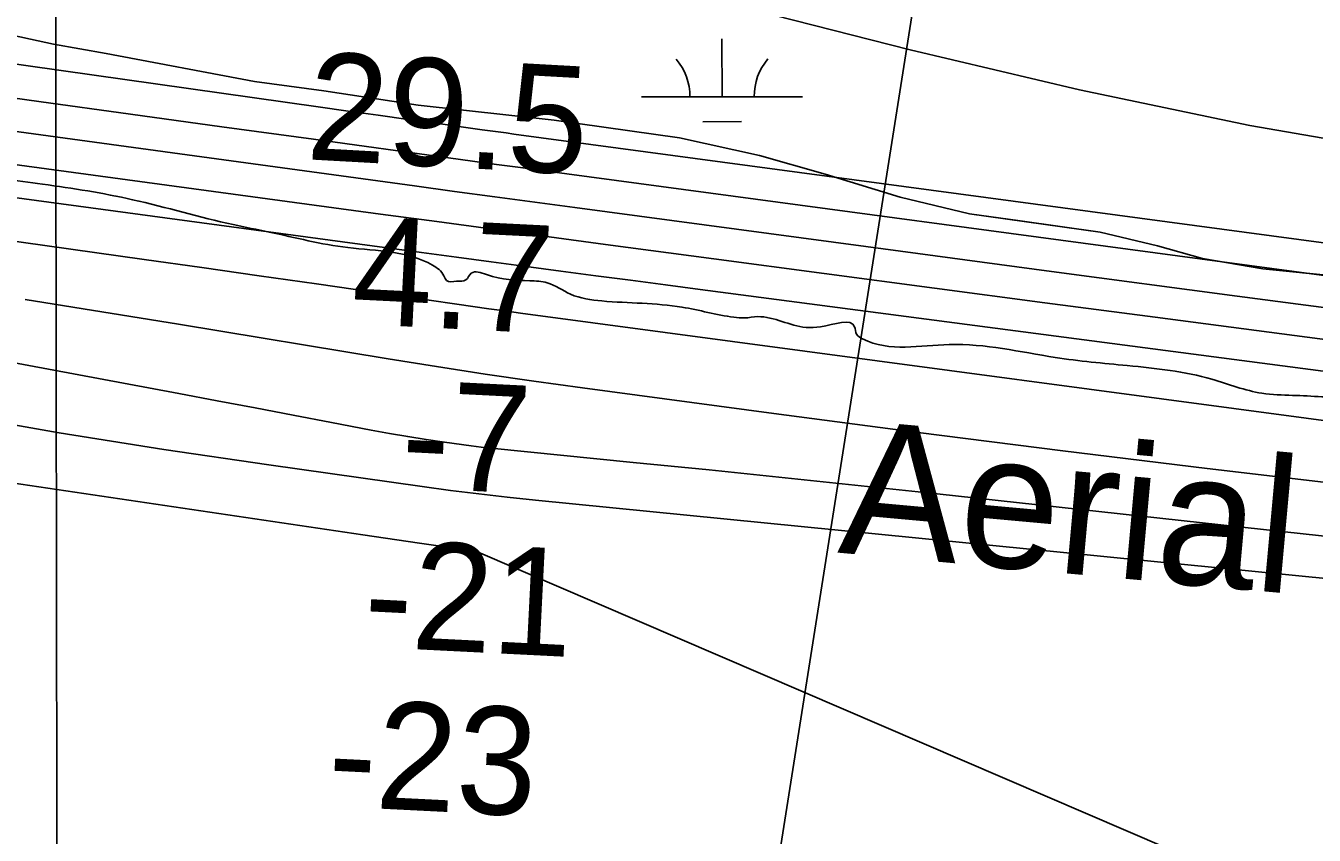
# Model space of a CAD drawing. Extents: x 3297753 to 3335611, y 652252 to 677623.
# Drawn here: x 3328142 to 3328943, y 661574 to 662077 of the extents above; entities that cross this region are included whole.
import ezdxf

# ---------------------------------------------------------------- set-up
doc = ezdxf.new("R2010")
doc.units = 0
for name, color, linetype in [('V-GRID-MAJR', 7, 'Continuous'), ('V-RIVR-EDGE', 7, 'Continuous'), ('V-RIVR-IDEN', 7, 'Continuous'), ('V-RIVR-RANG', 7, 'Continuous'), ('V-ROAD-CNTR', 7, 'Continuous'), ('V-SITE-VEGE', 7, 'Continuous'), ('V-TOPO-DPTH', 7, 'Continuous'), ('V-TOPO-MAJR', 7, 'Continuous'), ('V-TOPO-MINR', 7, 'Continuous'), ('V-TOPO-WATR', 7, 'Continuous'), ('V-WETL-SWMP', 7, 'Continuous')]:
    doc.layers.add(name, color=color, linetype=linetype)

msp = doc.modelspace()

# ---------------------------------------------------------------- linework, layer by layer
at = {"layer": 'V-GRID-MAJR'}
msp.add_spline([(3328166.3170000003, 657657.375), (3328162.353, 660686.162), (3328154.418, 666747.577), (3328146.483, 672809.018), (3328142.5130000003, 675841.658)], degree=3, dxfattribs=at)
at = {"layer": 'V-RIVR-EDGE'}
msp.add_spline([(3331038.755163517, 661614.3340752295), (3331015.549322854, 661616.463876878), (3330991.1000376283, 661618.5967532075), (3330971.620431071, 661619.0594047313), (3330955.045269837, 661620.7583265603), (3330920.2370212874, 661624.1602697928), (3330900.761514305, 661626.2808473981), (3330858.500797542, 661633.017090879), (3330839.025290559, 661635.137668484), (3330820.390020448, 661641.8154930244), (3330802.574489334, 661644.7609340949), (3330795.52830349, 661644.7783572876), (3330777.7014985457, 661643.1645016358), (3330759.4643116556, 661643.2095969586), (3330728.7916542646, 661642.8709575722), (3330721.751617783, 661645.3752698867), (3330715.5395194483, 661647.4630508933), (3330708.498458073, 661649.5528816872), (3330679.907432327, 661652.9394515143), (3330635.9826401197, 661657.192905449), (3330576.3106248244, 661662.7287499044), (3330543.576833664, 661666.9545317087), (3330530.73713058, 661670.7166370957), (3330500.8995855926, 661672.8628370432), (3330450.7667946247, 661680.8619980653), (3330395.2406194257, 661686.8020751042), (3330354.6368038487, 661693.1197374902), (3330298.2888398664, 661701.9632349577), (3330271.765097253, 661703.2722727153), (3330255.603392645, 661704.5556881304), (3330226.191603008, 661711.2601599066), (3330209.202985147, 661713.3745881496), (3330195.111638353, 661713.8239160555), (3330163.1924617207, 661712.244906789), (3330101.4357401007, 661712.8120974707), (3330065.380972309, 661714.9736708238), (3330053.7826639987, 661717.9037384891), (3330048.8191346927, 661722.0608524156), (3330042.6162604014, 661727.8789671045), (3330032.2685709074, 661733.7073307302), (3330000.781298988, 661739.173482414), (3329971.356185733, 661740.4896944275), (3329959.746603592, 661738.8604653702), (3329936.525389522, 661734.7730442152), (3329919.522423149, 661731.0847311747), (3329896.7269644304, 661731.5555818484), (3329881.3942228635, 661732.8369474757), (3329863.5653681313, 661730.3941287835), (3329856.9439127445, 661734.555342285), (3329851.9721842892, 661735.39660405), (3329837.049824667, 661735.0190187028), (3329820.475688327, 661737.132422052), (3329797.2698476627, 661739.2622237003), (3329766.597190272, 661738.9235843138), (3329750.024078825, 661741.4514691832), (3329713.974435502, 661745.6854501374), (3329707.761312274, 661747.3587496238), (3329704.048401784, 661754.4141595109), (3329697.008365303, 661756.9184718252), (3329690.3633373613, 661751.5466103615), (3329679.174386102, 661752.4032455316), (3329644.7847186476, 661757.4620899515), (3329618.6846815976, 661762.5004364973), (3329571.0428793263, 661772.1513742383), (3329537.0666684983, 661776.7947122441), (3329474.499431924, 661784.8246200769), (3329449.225283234, 661788.617472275), (3329412.3497515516, 661794.096947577), (3329395.7725405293, 661794.9669063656), (3329382.094650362, 661795.0007278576), (3329372.1470938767, 661795.0253253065), (3329344.3829813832, 661797.5808823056), (3329327.805770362, 661798.4508410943), (3329318.68512713, 661797.644425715), (3329274.3366293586, 661798.1685708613), (3329252.7917894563, 661801.5377174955), (3329195.607688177, 661807.4818941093), (3329121.028686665, 661818.8573760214), (3329075.0355864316, 661824.7738805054), (3329036.5134024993, 661834.816752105), (3329003.374353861, 661842.7738924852), (3328965.2482033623, 661845.355071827), (3328929.1924106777, 661847.1021636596), (3328910.129335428, 661848.3927533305), (3328879.0647441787, 661857.173732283), (3328826.4460889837, 661865.5935241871), (3328781.694383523, 661870.6779909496), (3328715.8112947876, 661878.7160979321), (3328661.936896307, 661882.165186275), (3328658.2137368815, 661885.0757809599), (3328656.9815661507, 661889.6381523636), (3328635.8430086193, 661889.6904219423), (3328604.3557367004, 661895.1565736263), (3328596.8971191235, 661896.0039847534), (3328588.6054389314, 661895.1955195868), (3328581.9747595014, 661895.6263994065), (3328549.6605743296, 661901.9235639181), (3328499.932015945, 661905.7768848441), (3328480.4616334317, 661909.9698700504), (3328465.972203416, 661917.0519271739), (3328455.1987585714, 661918.3220189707), (3328428.2666837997, 661922.1189707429), (3328418.735658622, 661922.9715063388), (3328415.409557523, 661918.8348902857), (3328409.604766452, 661918.0202757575), (3328403.3885685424, 661918.4501306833), (3328401.7378167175, 661921.3556008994), (3328394.708029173, 661928.004728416), (3328342.09552334, 661938.9114094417), (3328293.2102765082, 661948.5654218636), (3328270.8395482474, 661953.1800628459), (3328208.29075976, 661968.670638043), (3328152.359327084, 661978.3420736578), (3328103.0524244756, 661985.0957403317), (3328040.4903123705, 661995.1980557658), (3327953.0675082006, 662008.6777169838), (3327892.571654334, 662016.2880188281), (3327875.1613806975, 662015.5021013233), (3327861.056710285, 662010.5631694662), (3327855.250894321, 662009.3340734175), (3327844.0629679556, 662010.6051901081), (3327834.5432166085, 662016.0170224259), (3327815.0800083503, 662023.1113782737), (3327799.3348350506, 662025.2227318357), (3327779.033439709, 662028.5888037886), (3327711.492424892, 662036.631010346), (3327562.755052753, 662061.8678383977), (3327513.0346935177, 662069.0370114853), (3327479.060532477, 662074.5093125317), (3327443.013963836, 662079.9867380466), (3327406.964320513, 662084.2207190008), (3327362.6260716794, 662088.8896793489), (3327314.1317338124, 662089.009591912), (3327294.6521272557, 662089.4722434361), (3327271.4473114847, 662092.0165266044), (3327231.2538778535, 662096.675238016), (3327193.1338767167, 662101.743306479), (3327145.9004066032, 662108.9063302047), (3327115.6606788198, 662116.0273332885), (3327063.4534304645, 662123.2026557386), (3327026.98623094, 662126.1942170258), (3326973.536562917, 662133.7870956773), (3326935.8300184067, 662138.4396577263), (3326889.8287190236, 662141.0403100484)], degree=3, dxfattribs=at)
at = {"layer": 'V-RIVR-RANG'}
msp.add_line((3328730.021, 662319.7108), (3328558.3792, 661233.1845999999), dxfattribs=at)
at = {"layer": 'V-ROAD-CNTR'}
msp.add_spline([(3328022.9769166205, 662390.77319169), (3328495.8129709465, 662335.5443021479), (3329059.972842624, 662301.125370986), (3329435.1360922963, 662310.636351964), (3329616.6147293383, 662316.197340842), (3329714.425533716, 662319.2633347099), (3329771.7834190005, 662311.202350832), (3329825.20831215, 662280.040413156), (3329861.110240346, 662218.4235363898), (3329893.3651758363, 662172.969627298), (3329949.179064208, 662160.9546513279), (3330067.7108271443, 662144.0636851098), (3330256.77744901, 662152.881667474), (3330465.530031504, 662159.8866534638), (3330666.44662967, 662160.9496513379), (3330821.0503204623, 662128.725715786), (3330941.0960803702, 662044.6398839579), (3331060.4008417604, 662014.2809446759), (3331187.864586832, 662003.92396539), (3331370.84522087, 662025.034923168), (3331521.583919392, 662046.547880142), (3331735.85449085, 662062.206848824), (3331979.466003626, 662091.1977908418), (3332173.6386152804, 662104.1957648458), (3332344.3102739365, 662126.579720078), (3332611.6737392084, 662193.364586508), (3332889.9081827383, 662244.7794836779), (3333149.7366630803, 662275.7464217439), (3333340.7612810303, 662299.7953736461), (3333416.409129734, 662311.349350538)], degree=3, dxfattribs=at)
at = {"layer": 'V-SITE-VEGE'}
for p, q in [((3328159.182, 662065.323), (3328115.752, 662074.775)), ((3328191.9420000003, 662059.517), (3328159.182, 662065.323)), ((3328284.091, 662042.0410000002), (3328191.9420000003, 662059.5170000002)), ((3328327.071, 662036.338), (3328284.091, 662042.041)), ((3328385.752, 662027.3840000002), (3328327.071, 662036.3380000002)), ((3328470.328, 662018.0060000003), (3328385.752, 662027.3840000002)), ((3328548.103, 662007.2010000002), (3328470.328, 662018.0060000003)), ((3328597.95, 661996.113), (3328548.103, 662007.201)), ((3328638.649, 661984.4310000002), (3328597.95, 661996.113)), ((3328685.325, 661970.214), (3328638.649, 661984.4310000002)), ((3328728.44, 661959.943), (3328685.325, 661970.214)), ((3328809.629, 661948.4890000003), (3328728.44, 661959.9430000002)), ((3328845.139, 661939.986), (3328809.629, 661948.4890000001)), ((3328873.154, 661932.088), (3328845.139, 661939.9860000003)), ((3328910.628, 661925.7330000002), (3328873.154, 661932.088)), ((3329009.901, 661915.8520000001), (3328910.628, 661925.733))]:
    msp.add_line(p, q, dxfattribs=at)
at = {"layer": 'V-TOPO-DPTH'}
for points in [[(3329513.5635297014, 661760.547300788), (3329479.090593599, 661764.6410307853), (3329444.620027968, 661768.7547968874), (3329395.132190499, 661774.6826249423), (3329385.407560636, 661775.8494894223), (3329375.683249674, 661777.0190009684), (3329365.9594170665, 661778.1924831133), (3329356.235903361, 661779.3686123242), (3329273.5148040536, 661789.3914628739), (3329222.4429571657, 661795.6750171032), (3329171.387079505, 661802.0839199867), (3329120.355155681, 661808.6808458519), (3329069.3392010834, 661815.4031203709), (3328449.4108553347, 661898.2517718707), (3328439.5101440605, 661899.5910353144), (3328429.6123653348, 661900.9513857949), (3328419.718985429, 661902.3433668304), (3328409.828538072, 661903.7564349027), (3328358.2619401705, 661911.2079746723), (3328322.5876239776, 661916.3432150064), (3328286.9096153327, 661921.4525710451), (3328251.2260680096, 661926.523100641), (3328215.5388282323, 661931.5677459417), (3327668.346678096, 662008.6136079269)], [(3329513.5635297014, 661760.547300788), (3329479.090593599, 661764.6410307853), (3329444.620027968, 661768.7547968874), (3329395.132190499, 661774.6826249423), (3329385.407560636, 661775.8494894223), (3329375.683249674, 661777.0190009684), (3329365.9594170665, 661778.1924831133), (3329356.235903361, 661779.3686123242), (3329273.5148040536, 661789.3914628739), (3329222.4429571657, 661795.6750171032), (3329171.387079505, 661802.0839199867), (3329120.355155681, 661808.6808458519), (3329069.3392010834, 661815.4031203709), (3328449.4108553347, 661898.2517718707), (3328439.5101440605, 661899.5910353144), (3328429.6123653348, 661900.9513857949), (3328419.718985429, 661902.3433668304), (3328409.828538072, 661903.7564349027), (3328358.2619401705, 661911.2079746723), (3328322.5876239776, 661916.3432150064), (3328286.9096153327, 661921.4525710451), (3328251.2260680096, 661926.523100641), (3328215.5388282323, 661931.5677459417), (3327668.346678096, 662008.6136079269)], [(3328021.8582066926, 662005.8888018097), (3328362.364425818, 661959.7487593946), (3328397.3105580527, 661955.0227912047), (3328432.2583439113, 661950.3091076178), (3328467.2086102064, 661945.6138509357), (3328502.1605301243, 661940.9308788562), (3328569.393682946, 661931.9408039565), (3328637.9667856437, 661922.7974208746), (3328706.544376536, 661913.6879217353), (3328775.128699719, 661904.6292485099), (3328843.7175110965, 661895.6044592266), (3329311.2739700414, 661834.2604887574), (3329346.5891056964, 661829.7355613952), (3329381.9214610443, 661825.3529771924), (3329417.2796459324, 661821.1839077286), (3329452.655050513, 661817.1571814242), (3329688.947895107, 661790.9830519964)], [(3329350.812514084, 661715.7878472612), (3328708.239199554, 661785.8759230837), (3328661.037482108, 661790.9506401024), (3328613.82566359, 661795.928106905), (3328566.5986934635, 661800.7596983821), (3328519.361622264, 661805.4940396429), (3328431.0332194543, 661814.2089780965), (3328427.955019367, 661814.5317320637), (3328424.8798124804, 661814.8795722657), (3328421.809095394, 661815.2650418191), (3328418.7413715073, 661815.6755976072), (3328402.0445449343, 661818.0142973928), (3328390.644797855, 661819.6983980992), (3328379.2639001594, 661821.4962711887), (3328367.9112765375, 661823.4648028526), (3328356.577502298, 661825.5471068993), (3328331.8542131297, 661830.2815485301), (3328308.1696188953, 661834.7988760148), (3328284.480598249, 661839.2927753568), (3328260.784937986, 661843.7515324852), (3328237.08485131, 661848.1868614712), (3327931.603850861, 661905.1213391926)], [(3327931.603850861, 661905.1213391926), (3328237.08485131, 661848.1868614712), (3328260.784937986, 661843.7515324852), (3328284.480598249, 661839.2927753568), (3328308.1696188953, 661834.7988760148), (3328331.8542131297, 661830.2815485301), (3328356.577502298, 661825.5471068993), (3328367.9112765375, 661823.4648028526), (3328379.2639001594, 661821.4962711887), (3328390.644797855, 661819.6983980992), (3328402.0445449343, 661818.0142973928), (3328418.7413715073, 661815.6755976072), (3328421.809095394, 661815.2650418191), (3328424.8798124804, 661814.8795722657), (3328427.955019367, 661814.5317320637), (3328431.0332194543, 661814.2089780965), (3328519.361622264, 661805.4940396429), (3328566.5986934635, 661800.7596983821), (3328613.82566359, 661795.928106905), (3328661.037482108, 661790.9506401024), (3328708.239199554, 661785.8759230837), (3329350.812514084, 661715.7878472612)], [(3328077.0004862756, 661801.1241976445), (3328351.440213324, 661760.5029118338), (3328386.5521429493, 661755.3466145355), (3328421.6717512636, 661750.2435885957), (3329230.8241330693, 661402.6805612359), (3329238.30845089, 661399.9639964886), (3329245.896574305, 661397.5112348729), (3329299.4457120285, 661381.770230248), (3329311.606636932, 661378.2554379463), (3329323.788076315, 661374.8145534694), (3329336.0002874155, 661371.4845307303), (3329348.233012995, 661368.2284158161), (3329845.9642759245, 661238.1614368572)], [(3329845.9642759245, 661238.1614368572), (3329348.233012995, 661368.2284158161), (3329336.0002874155, 661371.4845307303), (3329323.788076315, 661374.8145534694), (3329311.606636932, 661378.2554379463), (3329299.4457120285, 661381.770230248), (3329245.896574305, 661397.5112348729), (3329238.30845089, 661399.9639964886), (3329230.8241330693, 661402.6805612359), (3328421.6717512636, 661750.2435885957), (3328386.5521429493, 661755.3466145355), (3328351.440213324, 661760.5029118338), (3328077.0004862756, 661801.1241976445)]]:
    msp.add_lwpolyline(points, dxfattribs=at)
at = {"layer": 'V-TOPO-MAJR'}
msp.add_lwpolyline([(3329209.3868357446, 661906.8690726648), (3328445.280023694, 662009.4617834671), (3328440.3549418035, 662010.1256323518), (3328435.430320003, 662010.7928639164), (3328430.506388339, 662011.4651695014), (3328425.5829167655, 662012.1408577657), (3328398.133734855, 662015.9223427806), (3328379.4875, 662018.5019235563), (3328360.8432419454, 662021.0956549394), (3328342.2019490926, 662023.7106122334), (3328323.56263304, 662026.3397201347), (3327642.189892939, 662122.8441695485)], dxfattribs=at)
at = {"layer": 'V-TOPO-MINR'}
for points in [[(3329525.3707537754, 661936.3177737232), (3329448.465212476, 661940.8672200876), (3329422.8732643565, 661942.6509515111), (3329397.3150367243, 661944.7920636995), (3329371.807389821, 661947.4692470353), (3329346.333463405, 661950.5038111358), (3329116.251260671, 661980.3652592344), (3329009.1966969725, 661996.2345274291), (3328902.6330951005, 662014.6655574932), (3328796.8059359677, 662036.939230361), (3328691.4697386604, 662061.7746650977), (3328486.296744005, 662114.0860298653)], [(3329541.0393648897, 661848.1492215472), (3329489.6258442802, 661852.9606201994), (3329418.912737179, 661860.3325892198), (3329402.9008359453, 661862.0672044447), (3329386.899078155, 661863.8878765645), (3329370.912535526, 661865.837634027), (3329354.9361363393, 661867.8734483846), (3329234.599051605, 661883.7013229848), (3329158.4655285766, 661893.7443136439), (3329082.3370852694, 661903.8255530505), (3329006.216261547, 661913.9641655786), (3328930.1005175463, 661924.141026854), (3328464.243206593, 661986.6059890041), (3328449.307788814, 661988.6151713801), (3328434.3735339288, 661990.632932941), (3328419.441023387, 661992.6635632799), (3328404.509675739, 661994.7027728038), (3328320.632944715, 662006.1948331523), (3328263.766985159, 662014.0073484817), (3328206.9048675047, 662021.8476520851), (3328150.048512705, 662029.7296380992), (3328093.1959998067, 662037.6394123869)], [(3329549.324428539, 661827.1385868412), (3329435.8086853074, 661838.9727057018), (3329410.1044914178, 661841.7566911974), (3329384.416477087, 661844.6780359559), (3329358.752732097, 661847.8054196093), (3329333.1051666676, 661851.0701625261), (3329125.5395242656, 661878.3384773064), (3329010.148694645, 661893.5413316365), (3328894.7654660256, 661908.8014934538), (3328779.3936389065, 661924.1476165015), (3328664.029412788, 661939.5510470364), (3328483.202395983, 661963.7636351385), (3328458.258551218, 661967.1124300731), (3328433.316269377, 661970.4727953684), (3328408.376331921, 661973.8505162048), (3328383.4379573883, 661977.2398074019), (3328242.281406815, 661996.4739449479), (3328146.767910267, 662009.5034668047), (3328051.2570551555, 662022.5523007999)], [(3329932.602467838, 661739.871304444), (3329469.4543425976, 661794.9476726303), (3329424.4275980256, 661800.3838963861), (3329379.4142773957, 661805.927534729), (3329334.421092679, 661811.6322949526), (3329289.4413319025, 661817.4444697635), (3328561.0718910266, 661912.8885376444), (3328539.422395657, 661915.7334740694), (3328517.774292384, 661918.5889348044), (3328496.1282772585, 661921.4601820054), (3328474.4836542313, 661924.3419535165), (3328452.8405958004, 661927.2354992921), (3328431.198231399, 661930.1342197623), (3328409.5569080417, 661933.0407022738), (3328387.916278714, 661935.9523594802), (3327783.433964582, 662017.3933222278)], [(3329688.947895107, 661790.9830519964), (3329452.655050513, 661817.1571814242), (3329417.2796459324, 661821.1839077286), (3329381.9214610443, 661825.3529771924), (3329346.5891056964, 661829.7355613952), (3329311.2739700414, 661834.2604887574), (3328843.7175110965, 661895.6044592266), (3328775.128699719, 661904.6292485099), (3328706.544376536, 661913.6879217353), (3328637.9667856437, 661922.7974208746), (3328569.393682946, 661931.9408039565), (3328502.1605301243, 661940.9308788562), (3328467.2086102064, 661945.6138509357), (3328432.2583439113, 661950.3091076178), (3328397.3105580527, 661955.0227912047), (3328362.364425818, 661959.7487593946), (3328021.8582066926, 662005.8888018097)], [(3329562.067921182, 661720.9365290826), (3329419.12990202, 661738.8743060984), (3329395.325641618, 661741.8212281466), (3329371.515028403, 661744.715141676), (3329347.694885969, 661747.5295424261), (3329323.8683907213, 661750.2909346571), (3328966.0558044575, 661791.1547074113), (3328876.1546719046, 661801.6924427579), (3328786.2977417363, 661812.5859407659), (3328696.5071151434, 661824.0130827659), (3328606.7606909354, 661835.7959874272), (3328487.838758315, 661851.7688683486), (3328457.606507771, 661855.9663732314), (3328427.400989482, 661860.3427745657), (3328397.2355695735, 661864.9875205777), (3328367.0968819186, 661869.8111630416), (3328236.766278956, 661891.2649306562), (3328141.4487517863, 661906.7356151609)], [(3329350.812514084, 661715.7878472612), (3328708.239199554, 661785.8759230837), (3328661.037482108, 661790.9506401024), (3328613.82566359, 661795.928106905), (3328566.5986934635, 661800.7596983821), (3328519.361622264, 661805.4940396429), (3328431.0332194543, 661814.2089780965), (3328427.955019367, 661814.5317320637), (3328424.8798124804, 661814.8795722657), (3328421.809095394, 661815.2650418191), (3328418.7413715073, 661815.6755976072), (3328402.0445449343, 661818.0142973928), (3328390.644797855, 661819.6983980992), (3328379.2639001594, 661821.4962711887), (3328367.9112765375, 661823.4648028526), (3328356.577502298, 661825.5471068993), (3328331.8542131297, 661830.2815485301), (3328308.1696188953, 661834.7988760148), (3328284.480598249, 661839.2927753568), (3328260.784937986, 661843.7515324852), (3328237.08485131, 661848.1868614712), (3327931.603850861, 661905.1213391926)], [(3330087.7255598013, 661321.7538152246), (3329363.8327884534, 661687.3232798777), (3329347.0307329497, 661691.1480426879), (3329330.0174137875, 661694.177509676), (3329312.830877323, 661696.496205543), (3329295.6271756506, 661698.6720452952), (3329278.397726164, 661700.6336008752), (3329261.15111147, 661702.4523003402), (3328458.759818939, 661782.0205639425), (3328441.1002469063, 661783.881016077), (3328423.457918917, 661785.8853874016), (3328405.8414569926, 661788.1056375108), (3328388.242239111, 661790.4698068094), (3328292.93086196, 661803.8679586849), (3328227.772551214, 661813.5404665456), (3328162.7257233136, 661823.8809874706), (3328097.846119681, 661835.2235279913)], [(3329845.9642759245, 661238.1614368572), (3329348.233012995, 661368.2284158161), (3329336.0002874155, 661371.4845307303), (3329323.788076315, 661374.8145534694), (3329311.606636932, 661378.2554379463), (3329299.4457120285, 661381.770230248), (3329245.896574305, 661397.5112348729), (3329238.30845089, 661399.9639964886), (3329230.8241330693, 661402.6805612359), (3328421.6717512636, 661750.2435885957), (3328386.5521429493, 661755.3466145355), (3328351.440213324, 661760.5029118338), (3328077.0004862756, 661801.1241976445)]]:
    msp.add_lwpolyline(points, dxfattribs=at)
at = {"layer": 'V-TOPO-WATR'}
msp.add_lwpolyline([(3329513.5635297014, 661760.547300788), (3329479.090593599, 661764.6410307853), (3329444.620027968, 661768.7547968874), (3329395.132190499, 661774.6826249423), (3329385.407560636, 661775.8494894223), (3329375.683249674, 661777.0190009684), (3329365.9594170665, 661778.1924831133), (3329356.235903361, 661779.3686123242), (3329273.5148040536, 661789.3914628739), (3329222.4429571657, 661795.6750171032), (3329171.387079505, 661802.0839199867), (3329120.355155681, 661808.6808458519), (3329069.3392010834, 661815.4031203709), (3328449.4108553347, 661898.2517718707), (3328439.5101440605, 661899.5910353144), (3328429.6123653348, 661900.9513857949), (3328419.718985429, 661902.3433668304), (3328409.828538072, 661903.7564349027), (3328358.2619401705, 661911.2079746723), (3328322.5876239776, 661916.3432150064), (3328286.9096153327, 661921.4525710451), (3328251.2260680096, 661926.523100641), (3328215.5388282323, 661931.5677459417), (3327668.346678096, 662008.6136079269)], dxfattribs=at)
at = {"layer": 'V-WETL-SWMP'}
for p, q in [((3328159.1814166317, 662065.3213341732), (3328115.751417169, 662074.7723357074)), ((3328574.58738474, 662032.5657285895), (3328574.5507504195, 662068.565705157)), ((3328191.9414161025, 662059.5163326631), (3328159.1814166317, 662065.3213341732)), ((3328284.0914147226, 662042.039328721), (3328191.9414161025, 662059.5163326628)), ((3328327.07041385, 662036.3353262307), (3328284.0914147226, 662042.0393287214)), ((3328385.7524127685, 662027.3823231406), (3328327.07041385, 662036.3353262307)), ((3328470.327410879, 662018.0053177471), (3328385.7524127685, 662027.3823231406)), ((3328524.5874114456, 662032.514852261), (3328624.587358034, 662032.6166049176)), ((3328548.103409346, 662007.1983133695), (3328470.327410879, 662018.0053177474)), ((3328562.6030940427, 662017.1225283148), (3328586.6030812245, 662017.1469489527)), ((3328597.9494087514, 661996.1123116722), (3328548.103409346, 662007.1983133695)), ((3328638.6484081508, 661984.4323099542), (3328597.9494087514, 661996.1123116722)), ((3328685.325408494, 661970.2123109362), (3328638.6484081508, 661984.4323099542)), ((3328728.4394078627, 661959.941309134), (3328685.325408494, 661970.2123109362)), ((3328759.8234072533, 661955.4843073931), (3328728.4394078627, 661959.941309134)), ((3328809.628406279, 661948.4863046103), (3328759.8234072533, 661955.4843073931)), ((3328845.141405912, 661939.9833035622), (3328809.628406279, 661948.4863046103)), ((3328873.1534057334, 661932.0873030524), (3328845.141405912, 661939.9833035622)), ((3328910.625405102, 661925.7313012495), (3328873.1534057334, 661932.0873030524)), ((3328956.0614040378, 661921.2252982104), (3328910.625405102, 661925.7313012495))]:
    msp.add_line(p, q, dxfattribs=at)
for centre, radius, start, end in [((3328519.3439949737, 662032.9843203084), 35.24628790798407, 359.28648001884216, 40.83013835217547), ((3328629.8298081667, 662033.0967426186), 35.246287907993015, 139.28647683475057, 180.8301351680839)]:
    msp.add_arc(centre, radius, start, end, dxfattribs=at)

# ---------------------------------------------------------------- texts
at = {"layer": 'V-RIVR-IDEN'}
msp.add_text('Aerial ', height=83, rotation=354.80557109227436, dxfattribs=at).set_placement((3328646.013027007, 661749.4643069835))
at = {"layer": 'V-RIVR-RANG'}
for s, height, rotation, p in [('29.5', 67, 356.8483257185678, (3328315.5909400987, 661993.7847620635)), ('4.7', 66.99999999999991, 357.1333055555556, (3328343.6729687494, 661891.6622087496)), ('-7', 67, 357.1333055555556, (3328374.2412954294, 661790.005654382)), ('-21', 67, 357.1333055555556, (3328351.0905302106, 661691.0401362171)), ('-23', 67, 357.1333055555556, (3328328.7183170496, 661592.0356320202))]:
    msp.add_text(s, height=height, rotation=rotation, dxfattribs=at).set_placement(p)

doc.saveas('drawing.dxf')
